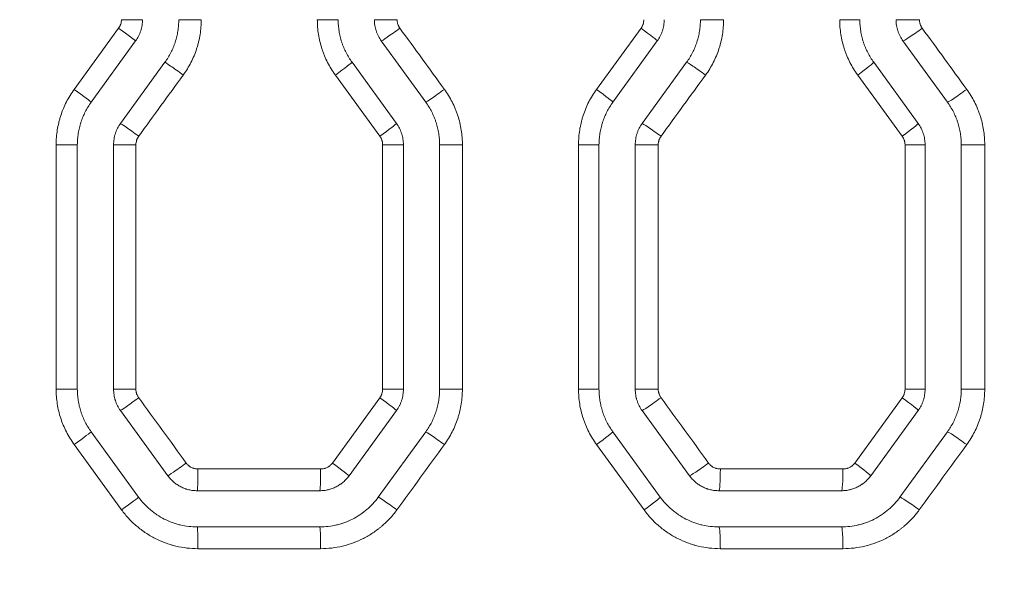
# Model space of a CAD drawing. Header units: millimetres. Extents: x 0 to 594, y 0 to 420.
# Tile 235 of 420: x 239.55 to 246.34, y 330.33 to 334.13. Entities that reach past the tile are written whole.
import ezdxf

# ---------------------------------------------------------------- set-up
doc = ezdxf.new("R2010")
doc.units = ezdxf.units.MM
doc.layers.add('1', color=7, linetype='Continuous', true_color=0xffffff)
doc.styles.add('Arial Unicode MS', font='txt')
doc.dimstyles.get("Standard").update_dxf_attribs({"dimtxt": 0.18, "dimasz": 0.18, "dimexe": 0.18, "dimexo": 0.0625, "dimgap": 0.09, "dimtad": 0, "dimtih": 1, "dimtoh": 1, "dimdec": 4, "dimzin": 0, "dimdsep": 46, "dimtxsty": 'Standard', "dimcen": 0.09, "dimadec": 0, "dimazin": 0, "dimtfac": 1, "dimtdec": 4, "dimtofl": 0, "dimtmove": 0, "dimatfit": 3, "dimfxl": 0, "dimtolj": 1, "dimtzin": 0, "dimarcsym": 0})

# ---------------------------------------------------------------- blocks, each defined once
blk = doc.blocks.new('_U0')
at = {"layer": '1', "color": 18, "lineweight": 13}
for p, q in [((147.6569, 304.1723), (147.6569, 390.192)), ((305.8469, 301.3923), (305.8469, 390.192)), ((147.6569, 388.192), (198.8518, 388.192)), ((305.8469, 388.192), (254.6521, 388.192))]:
    blk.add_line(p, q, dxfattribs=at)
at = {"layer": '1', "color": 18}
for points in [[(147.6569, 388.192), (151.1569, 389.1299), (151.1569, 387.2542)], [(305.8469, 388.192), (302.3469, 387.2542), (302.3469, 389.1299)]]:
    blk.add_solid(points, dxfattribs=at)
at = {"layer": '1', "color": 18, "linetype": 'Continuous', "lineweight": 13, "char_height": 3.5, "attachment_point": 7, "line_spacing_factor": 1.047437, "style": 'Arial Unicode MS'}
for s, insert in [('\\fArial Unicode MS|b0|i0;\\W1.0000;3.16', (200.5373, 385.5562)), ('\\fArial Unicode MS|b0|i0;\\W1.0000;LIFT POINT SPAN', (213.2036, 385.5562))]:
    blk.add_mtext(s, dxfattribs=dict(at, insert=insert))

msp = doc.modelspace()

# ---------------------------------------------------------------- linework, layer by layer
at = {"layer": '1', "color": 155, "linetype": 'Continuous', "lineweight": 13}
for p, q in [((240.2507, 334.1314), (240.3963, 334.1314)), ((240.8013, 334.1314), (240.6463, 334.1314)), ((241.6025, 334.1314), (241.7463, 334.1314)), ((242.1531, 334.1314), (241.9963, 334.1314)), ((244.406, 334.1314), (244.2463, 334.1314)), ((245.2075, 334.1314), (245.3463, 334.1314)), ((245.7577, 334.1314), (245.5963, 334.1314)), ((239.9244, 333.6504), (240.2315, 334.0726)), ((243.5293, 333.6504), (243.8365, 334.0726)), ((240.3486, 333.9844), (240.0418, 333.5622)), ((242.0441, 333.9844), (242.3509, 333.5622)), ((243.9486, 333.9844), (243.6418, 333.5622)), ((245.6441, 333.9844), (245.9509, 333.5622)), ((240.5509, 333.8375), (240.2441, 333.4153)), ((241.8418, 333.8375), (242.1486, 333.4153)), ((244.1509, 333.8375), (243.8441, 333.4153)), ((245.4418, 333.8375), (245.7486, 333.4153)), ((242.034, 333.3271), (241.7268, 333.7493)), ((245.6389, 333.3271), (245.3318, 333.7493)), ((239.8, 333.2683), (239.9463, 333.2683)), ((239.8, 331.5808), (239.8, 333.2683)), ((239.9463, 333.2683), (239.9463, 331.5808)), ((240.1963, 333.2683), (240.1963, 331.5808)), ((240.3507, 333.2683), (240.1963, 333.2683)), ((240.3507, 333.2683), (240.3507, 331.5808)), ((242.0531, 333.2683), (242.1963, 333.2683)), ((242.0531, 331.5808), (242.0531, 333.2683)), ((242.1963, 333.2683), (242.1963, 331.5808)), ((242.4463, 333.2683), (242.4463, 331.5808)), ((242.6037, 333.2683), (242.4463, 333.2683)), ((242.6037, 333.2683), (242.6037, 331.5808)), ((243.405, 333.2683), (243.5463, 333.2683)), ((243.405, 331.5808), (243.405, 333.2683)), ((243.5463, 333.2683), (243.5463, 331.5808)), ((243.7963, 333.2683), (243.7963, 331.5808)), ((243.9554, 333.2683), (243.7963, 333.2683)), ((243.9554, 333.2683), (243.9554, 331.5808)), ((245.6581, 333.2683), (245.7963, 333.2683)), ((245.6581, 331.5808), (245.6581, 333.2683)), ((245.7963, 333.2683), (245.7963, 331.5808)), ((246.2083, 333.2683), (246.0463, 333.2683)), ((246.0463, 333.2683), (246.0463, 331.5808)), ((246.2083, 333.2683), (246.2083, 331.5808)), ((239.8, 331.5808), (239.9463, 331.5808)), ((240.3507, 331.5808), (240.1963, 331.5808)), ((241.7062, 331.0714), (242.034, 331.522)), ((242.0531, 331.5808), (242.1963, 331.5808)), ((242.6037, 331.5808), (242.4463, 331.5808)), ((243.405, 331.5808), (243.5463, 331.5808)), ((243.9554, 331.5808), (243.7963, 331.5808)), ((245.3111, 331.0714), (245.6389, 331.522)), ((245.6581, 331.5808), (245.7963, 331.5808)), ((246.2083, 331.5808), (246.0463, 331.5808)), ((240.2441, 331.4338), (240.5715, 330.9832)), ((242.1486, 331.4338), (241.8212, 330.9832)), ((243.8441, 331.4338), (244.1715, 330.9832)), ((245.7486, 331.4338), (245.4212, 330.9832)), ((240.0418, 331.2869), (240.3692, 330.8363)), ((242.3509, 331.2869), (242.0235, 330.8363)), ((243.6418, 331.2869), (243.9692, 330.8363)), ((245.9509, 331.2869), (245.6235, 330.8363)), ((240.2522, 330.7481), (239.9244, 331.1987)), ((243.8571, 330.7481), (243.5293, 331.1987)), ((240.7788, 331.0302), (241.6252, 331.0302)), ((244.3837, 331.0302), (245.2301, 331.0302)), ((240.7737, 330.8802), (241.619, 330.8802)), ((244.3737, 330.8802), (245.219, 330.8802)), ((241.619, 330.6302), (240.7737, 330.6302)), ((245.219, 330.6302), (244.3737, 330.6302)), ((241.6252, 330.4802), (240.7788, 330.4802)), ((245.2301, 330.4802), (244.3837, 330.4802))]:
    msp.add_line(p, q, dxfattribs=at)
for centre, major_axis, ratio, start_param, end_param in [((240.2272, 334.0726), (-0.1214, 0.0882), 0.01683, 3.141593, 4.689228), ((242.1653, 334.0727), (0.1214, 0.0882), 0.027259, 3.178647, 4.749892), ((243.8272, 334.0726), (-0.1214, 0.0882), 0.036217, 3.141593, 4.662582), ((245.7649, 334.0728), (0.1214, 0.0882), 0.046679, 3.20531, 4.776554), ((240.6721, 333.7493), (0.1214, -0.0882), 0.019223, 1.544344, 3.115589), ((241.7205, 333.7493), (-0.1214, -0.0882), 0.024865, 1.605006, 3.141593), ((244.2719, 333.7492), (0.1214, -0.0882), 0.038614, 1.517695, 3.088939), ((245.3205, 333.7493), (-0.1214, -0.0882), 0.044279, 1.631666, 3.141593), ((239.9205, 333.6504), (-0.1214, 0.0882), 0.01518, 3.141593, 4.691498), ((242.472, 333.6505), (0.1214, 0.0882), 0.028911, 3.180918, 4.752163), ((243.5205, 333.6504), (-0.1214, 0.0882), 0.034563, 3.141593, 4.664853), ((246.0717, 333.6506), (0.1214, 0.0882), 0.048337, 3.207584, 4.778828), ((240.3654, 333.3271), (0.1214, -0.0882), 0.017573, 1.546614, 3.117859), ((242.0272, 333.3271), (-0.1214, -0.0882), 0.026516, 1.607277, 3.141593), ((243.9651, 333.327), (0.1214, -0.0882), 0.036959, 1.519967, 3.091211), ((245.6272, 333.3271), (-0.1214, -0.0882), 0.045937, 1.633939, 3.141593), ((240.3654, 331.522), (0.1214, 0.0882), 0.017573, 3.165327, 4.736572), ((242.0272, 331.522), (-0.1214, 0.0882), 0.026516, 3.141593, 4.675908), ((243.9651, 331.5221), (0.1214, 0.0882), 0.036959, 3.191974, 4.763219), ((245.6272, 331.522), (-0.1214, 0.0882), 0.045937, 3.141593, 4.649246), ((239.9205, 331.1987), (-0.1214, -0.0882), 0.01518, 1.591687, 3.141593), ((242.472, 331.1987), (0.1214, -0.0882), 0.028911, 1.531023, 3.102268), ((243.5205, 331.1987), (-0.1214, -0.0882), 0.034563, 1.618332, 3.141593), ((246.0717, 331.1985), (0.1214, -0.0882), 0.048337, 1.504357, 3.075602), ((240.6927, 331.0714), (0.1214, 0.0882), 0.019334, 3.167749, 4.738994), ((241.6999, 331.0714), (-0.1214, 0.0882), 0.024754, 3.141593, 4.678331), ((244.2925, 331.0715), (0.1214, 0.0882), 0.038725, 3.194399, 4.765643), ((245.2999, 331.0714), (-0.1214, 0.0882), 0.044167, 3.141593, 4.651672), ((240.7737, 331.0302), (0, 0.15), 0.033622, 3.141593, 4.712389), ((241.619, 331.0302), (0, 0.15), 0.04135, 3.141593, 4.712389), ((244.3737, 331.0302), (0, 0.15), 0.066536, 3.141593, 4.712389), ((245.219, 331.0302), (0, 0.15), 0.074264, 3.141593, 4.712389), ((240.2479, 330.7481), (-0.1214, -0.0882), 0.016941, 1.594109, 3.141593), ((242.1447, 330.7481), (0.1214, -0.0882), 0.027148, 1.533446, 3.104691), ((243.8479, 330.7481), (-0.1214, -0.0882), 0.036328, 1.620756, 3.141593), ((245.7443, 330.748), (0.1214, -0.0882), 0.046567, 1.506784, 3.078028), ((240.7737, 330.4802), (0, -0.15), 0.033622, 1.570796, 3.141593), ((241.619, 330.4802), (0, -0.15), 0.04135, 1.570796, 3.141593), ((244.3737, 330.4802), (0, -0.15), 0.066536, 1.570796, 3.141593), ((245.219, 330.4802), (0, -0.15), 0.074264, 1.570796, 3.141593)]:
    msp.add_ellipse(centre, major_axis=major_axis, ratio=ratio, start_param=start_param, end_param=end_param, dxfattribs=at)
for points, knots in [([(240.2315, 334.0726), (240.2346, 334.0769), (240.2374, 334.0814), (240.2409, 334.0883), (240.2426, 334.0919), (240.244, 334.0956), (240.2449, 334.098), (240.2454, 334.0993), (240.2474, 334.1055), (240.2486, 334.1106), (240.2502, 334.1209), (240.2507, 334.1261), (240.2507, 334.1314)], [0, 0, 0, 0, 0.25, 0.25, 0.375, 0.4375, 0.4375, 0.5, 0.5, 0.75, 0.75, 1, 1, 1, 1]), ([(240.3963, 334.1314), (240.3963, 334.1182), (240.3953, 334.1052), (240.3912, 334.0795), (240.3882, 334.0668), (240.3831, 334.0511), (240.3821, 334.048), (240.3798, 334.0418), (240.3786, 334.0388), (240.3748, 334.0297), (240.3721, 334.0238), (240.3632, 334.0063), (240.3564, 333.9951), (240.3486, 333.9844)], [0, 0, 0, 0, 0.25, 0.25, 0.5, 0.5, 0.5625, 0.5625, 0.625, 0.625, 0.75, 0.75, 1, 1, 1, 1]), ([(240.6463, 334.1314), (240.6463, 334.1182), (240.6458, 334.1051), (240.6438, 334.0791), (240.6407, 334.0532), (240.6356, 334.0276), (240.6296, 334.0022), (240.626, 333.9896), (240.6209, 333.9739), (240.6199, 333.9708), (240.6177, 333.9646), (240.6144, 333.9553), (240.6108, 333.9461), (240.6033, 333.928), (240.5923, 333.9042), (240.5796, 333.8814), (240.5659, 333.8591), (240.5586, 333.8482), (240.5509, 333.8375)], [0, 0, 0, 0, 0.125, 0.125, 0.25, 0.375, 0.375, 0.5, 0.5, 0.53125, 0.53125, 0.5625, 0.625, 0.625, 0.75, 0.875, 0.875, 1, 1, 1, 1]), ([(240.8013, 334.1314), (240.8013, 334.1142), (240.8007, 334.0972), (240.798, 334.0632), (240.794, 334.0295), (240.7873, 333.9961), (240.7813, 333.9713), (240.7792, 333.963), (240.7757, 333.9507), (240.7745, 333.9465), (240.772, 333.9383), (240.7707, 333.9342), (240.7641, 333.9139), (240.7582, 333.898), (240.7451, 333.8666), (240.7309, 333.8359), (240.7144, 333.8063), (240.6966, 333.7774), (240.6871, 333.7632), (240.677, 333.7493)], [0, 0, 0, 0, 0.125, 0.125, 0.25, 0.375, 0.375, 0.4375, 0.4375, 0.46875, 0.46875, 0.5, 0.5, 0.625, 0.625, 0.75, 0.875, 0.875, 1, 1, 1, 1]), ([(241.7268, 333.7493), (241.7167, 333.7632), (241.7072, 333.7774), (241.6894, 333.8064), (241.6728, 333.8361), (241.6586, 333.8669), (241.6488, 333.8906), (241.6457, 333.8985), (241.6412, 333.9106), (241.6398, 333.9146), (241.637, 333.9227), (241.6356, 333.9268), (241.629, 333.9471), (241.6244, 333.9635), (241.6165, 333.9964), (241.6099, 334.0297), (241.6059, 334.0633), (241.6032, 334.0972), (241.6025, 334.1142), (241.6025, 334.1314)], [0, 0, 0, 0, 0.125, 0.125, 0.25, 0.375, 0.375, 0.4375, 0.4375, 0.46875, 0.46875, 0.5, 0.5, 0.625, 0.625, 0.75, 0.875, 0.875, 1, 1, 1, 1]), ([(241.7463, 334.1314), (241.7463, 334.1182), (241.7469, 334.1051), (241.7489, 334.079), (241.752, 334.0531), (241.7571, 334.0276), (241.7631, 334.0022), (241.7667, 333.9896), (241.7718, 333.974), (241.7728, 333.9709), (241.775, 333.9646), (241.7761, 333.9615), (241.7795, 333.9523), (241.7819, 333.9461), (241.7894, 333.928), (241.8004, 333.9042), (241.8131, 333.8814), (241.8268, 333.8591), (241.8341, 333.8482), (241.8418, 333.8375)], [0, 0, 0, 0, 0.125, 0.125, 0.25, 0.375, 0.375, 0.5, 0.5, 0.53125, 0.53125, 0.5625, 0.5625, 0.625, 0.625, 0.75, 0.875, 0.875, 1, 1, 1, 1]), ([(241.9963, 334.1314), (241.9963, 334.1182), (241.9974, 334.1052), (242.0015, 334.0795), (242.0045, 334.0668), (242.0096, 334.0511), (242.0106, 334.048), (242.0129, 334.0418), (242.0141, 334.0388), (242.0179, 334.0297), (242.0206, 334.0237), (242.0295, 334.0063), (242.0363, 333.9951), (242.0441, 333.9844)], [0, 0, 0, 0, 0.25, 0.25, 0.5, 0.5, 0.5625, 0.5625, 0.625, 0.625, 0.75, 0.75, 1, 1, 1, 1]), ([(242.1531, 334.1314), (242.1531, 334.1261), (242.1535, 334.1209), (242.1548, 334.1132), (242.1553, 334.1106), (242.1565, 334.1055), (242.1572, 334.103), (242.1597, 334.0955), (242.1617, 334.0907), (242.1652, 334.0837), (242.1671, 334.0803), (242.1692, 334.077), (242.1707, 334.0748), (242.1714, 334.0737), (242.1722, 334.0727)], [0, 0, 0, 0, 0.25, 0.25, 0.375, 0.375, 0.5, 0.5, 0.75, 0.75, 0.875, 0.9375, 0.9375, 1, 1, 1, 1]), ([(243.8365, 334.0726), (243.8396, 334.0769), (243.8423, 334.0813), (243.8459, 334.0883), (243.8475, 334.0919), (243.849, 334.0956), (243.8499, 334.098), (243.8503, 334.0993), (243.8523, 334.1055), (243.8536, 334.1106), (243.8552, 334.1209), (243.8556, 334.1261), (243.8556, 334.1314)], [0, 0, 0, 0, 0.25, 0.25, 0.375, 0.4375, 0.4375, 0.5, 0.5, 0.75, 0.75, 1, 1, 1, 1]), ([(243.9963, 334.1314), (243.9963, 334.1182), (243.9953, 334.1052), (243.9912, 334.0795), (243.9882, 334.0668), (243.9831, 334.0511), (243.9821, 334.048), (243.9798, 334.0418), (243.9786, 334.0388), (243.9748, 334.0297), (243.9721, 334.0238), (243.9632, 334.0063), (243.9564, 333.9951), (243.9486, 333.9844)], [0, 0, 0, 0, 0.25, 0.25, 0.5, 0.5, 0.5625, 0.5625, 0.625, 0.625, 0.75, 0.75, 1, 1, 1, 1]), ([(244.2463, 334.1314), (244.2463, 334.1182), (244.2458, 334.1051), (244.2438, 334.0791), (244.2407, 334.0532), (244.2356, 334.0276), (244.2295, 334.0022), (244.226, 333.9896), (244.2209, 333.9739), (244.2199, 333.9708), (244.2177, 333.9646), (244.2144, 333.9553), (244.2108, 333.9461), (244.2033, 333.9279), (244.1923, 333.9042), (244.1796, 333.8814), (244.1659, 333.8591), (244.1586, 333.8482), (244.1509, 333.8375)], [0, 0, 0, 0, 0.125, 0.125, 0.25, 0.375, 0.375, 0.5, 0.5, 0.53125, 0.53125, 0.5625, 0.625, 0.625, 0.75, 0.875, 0.875, 1, 1, 1, 1]), ([(244.406, 334.1314), (244.406, 334.1142), (244.4053, 334.0972), (244.4027, 334.0632), (244.3987, 334.0295), (244.392, 333.9961), (244.386, 333.9712), (244.3828, 333.9589), (244.3792, 333.9465), (244.3767, 333.9383), (244.3754, 333.9342), (244.3688, 333.9139), (244.3628, 333.8979), (244.3498, 333.8666), (244.3356, 333.8358), (244.319, 333.8062), (244.3013, 333.7773), (244.2918, 333.7631), (244.2817, 333.7492)], [0, 0, 0, 0, 0.125, 0.125, 0.25, 0.375, 0.375, 0.4375, 0.46875, 0.46875, 0.5, 0.5, 0.625, 0.625, 0.75, 0.875, 0.875, 1, 1, 1, 1]), ([(245.3318, 333.7493), (245.3217, 333.7632), (245.3122, 333.7774), (245.2944, 333.8064), (245.2778, 333.836), (245.2635, 333.8669), (245.2537, 333.8905), (245.2506, 333.8985), (245.2462, 333.9105), (245.2447, 333.9146), (245.2419, 333.9227), (245.2405, 333.9267), (245.2339, 333.9471), (245.2293, 333.9634), (245.2214, 333.9964), (245.2148, 334.0296), (245.2108, 334.0633), (245.2081, 334.0972), (245.2075, 334.1142), (245.2075, 334.1314)], [0, 0, 0, 0, 0.125, 0.125, 0.25, 0.375, 0.375, 0.4375, 0.4375, 0.46875, 0.46875, 0.5, 0.5, 0.625, 0.625, 0.75, 0.875, 0.875, 1, 1, 1, 1]), ([(245.3463, 334.1314), (245.3463, 334.1182), (245.3469, 334.1051), (245.3489, 334.079), (245.352, 334.0531), (245.3571, 334.0276), (245.3631, 334.0022), (245.3667, 333.9896), (245.3718, 333.9739), (245.3728, 333.9708), (245.375, 333.9646), (245.3761, 333.9615), (245.3795, 333.9522), (245.3819, 333.9461), (245.3894, 333.9279), (245.4004, 333.9042), (245.4131, 333.8814), (245.4268, 333.8591), (245.4341, 333.8482), (245.4418, 333.8375)], [0, 0, 0, 0, 0.125, 0.125, 0.25, 0.375, 0.375, 0.5, 0.5, 0.53125, 0.53125, 0.5625, 0.5625, 0.625, 0.625, 0.75, 0.875, 0.875, 1, 1, 1, 1]), ([(245.5963, 334.1314), (245.5963, 334.1182), (245.5974, 334.1052), (245.6015, 334.0794), (245.6045, 334.0668), (245.6096, 334.0511), (245.6106, 334.048), (245.6129, 334.0418), (245.6141, 334.0388), (245.6179, 334.0297), (245.6206, 334.0237), (245.6295, 334.0063), (245.6363, 333.9951), (245.6441, 333.9844)], [0, 0, 0, 0, 0.25, 0.25, 0.5, 0.5, 0.5625, 0.5625, 0.625, 0.625, 0.75, 0.75, 1, 1, 1, 1]), ([(245.7577, 334.1314), (245.7577, 334.1261), (245.7582, 334.1209), (245.7594, 334.1132), (245.7599, 334.1106), (245.7608, 334.1068), (245.7612, 334.1055), (245.7619, 334.103), (245.7623, 334.1018), (245.7643, 334.0956), (245.7663, 334.0908), (245.7698, 334.0838), (245.7711, 334.0816), (245.7738, 334.0771), (245.7753, 334.0749), (245.7768, 334.0728)], [0, 0, 0, 0, 0.25, 0.25, 0.375, 0.375, 0.4375, 0.4375, 0.5, 0.5, 0.75, 0.75, 0.875, 0.875, 1, 1, 1, 1]), ([(239.8, 333.2683), (239.8, 333.2855), (239.8007, 333.3026), (239.8034, 333.3365), (239.8074, 333.3702), (239.8141, 333.4036), (239.82, 333.4285), (239.8222, 333.4367), (239.8257, 333.4491), (239.8269, 333.4532), (239.8294, 333.4614), (239.8307, 333.4655), (239.8373, 333.4858), (239.8432, 333.5018), (239.8562, 333.5331), (239.8704, 333.5638), (239.887, 333.5934), (239.9048, 333.6223), (239.9143, 333.6365), (239.9244, 333.6504)], [0, 0, 0, 0, 0.125, 0.125, 0.25, 0.375, 0.375, 0.4375, 0.4375, 0.46875, 0.46875, 0.5, 0.5, 0.625, 0.625, 0.75, 0.875, 0.875, 1, 1, 1, 1]), ([(242.4794, 333.6505), (242.4895, 333.6366), (242.499, 333.6224), (242.5168, 333.5934), (242.5334, 333.5637), (242.5476, 333.5328), (242.5574, 333.5092), (242.5606, 333.5012), (242.565, 333.4892), (242.5665, 333.4851), (242.5693, 333.477), (242.5706, 333.473), (242.5772, 333.4527), (242.5818, 333.4363), (242.5897, 333.4033), (242.5963, 333.3701), (242.6003, 333.3365), (242.6023, 333.311), (242.6031, 333.2983), (242.6035, 333.2855), (242.6037, 333.2769), (242.6037, 333.2726), (242.6037, 333.2683)], [0, 0, 0, 0, 0.125, 0.125, 0.25, 0.375, 0.375, 0.4375, 0.4375, 0.46875, 0.46875, 0.5, 0.5, 0.625, 0.625, 0.75, 0.875, 0.875, 0.9375, 0.96875, 0.96875, 1, 1, 1, 1]), ([(243.405, 333.2683), (243.405, 333.2855), (243.4057, 333.3026), (243.4083, 333.3365), (243.4124, 333.3703), (243.419, 333.4036), (243.425, 333.4285), (243.4272, 333.4367), (243.4306, 333.4491), (243.4319, 333.4532), (243.4344, 333.4614), (243.4356, 333.4655), (243.4423, 333.4858), (243.4482, 333.5018), (243.4612, 333.5331), (243.4754, 333.5638), (243.492, 333.5934), (243.5097, 333.6223), (243.5192, 333.6365), (243.5293, 333.6504)], [0, 0, 0, 0, 0.125, 0.125, 0.25, 0.375, 0.375, 0.4375, 0.4375, 0.46875, 0.46875, 0.5, 0.5, 0.625, 0.625, 0.75, 0.875, 0.875, 1, 1, 1, 1]), ([(246.084, 333.6506), (246.0941, 333.6367), (246.1036, 333.6225), (246.1213, 333.5935), (246.138, 333.5639), (246.1522, 333.533), (246.162, 333.5093), (246.1651, 333.5014), (246.1696, 333.4893), (246.171, 333.4852), (246.1739, 333.4771), (246.1752, 333.4731), (246.1818, 333.4528), (246.1864, 333.4364), (246.1943, 333.4034), (246.2009, 333.3702), (246.2049, 333.3365), (246.207, 333.3111), (246.2077, 333.2983), (246.2081, 333.2855), (246.2083, 333.2769), (246.2083, 333.2726), (246.2083, 333.2683)], [0, 0, 0, 0, 0.125, 0.125, 0.25, 0.375, 0.375, 0.4375, 0.4375, 0.46875, 0.46875, 0.5, 0.5, 0.625, 0.625, 0.75, 0.875, 0.875, 0.9375, 0.96875, 0.96875, 1, 1, 1, 1]), ([(240.0418, 333.5622), (240.0341, 333.5515), (240.0268, 333.5406), (240.0131, 333.5184), (240.0004, 333.4956), (239.9895, 333.472), (239.9795, 333.4479), (239.975, 333.4356), (239.9699, 333.42), (239.9689, 333.4168), (239.967, 333.4105), (239.966, 333.4074), (239.9634, 333.3979), (239.9617, 333.3915), (239.9571, 333.3724), (239.952, 333.3467), (239.9489, 333.3208), (239.9469, 333.2947), (239.9463, 333.2815), (239.9463, 333.2683)], [0, 0, 0, 0, 0.125, 0.125, 0.25, 0.375, 0.375, 0.5, 0.5, 0.53125, 0.53125, 0.5625, 0.5625, 0.625, 0.625, 0.75, 0.875, 0.875, 1, 1, 1, 1]), ([(242.3509, 333.5622), (242.3586, 333.5515), (242.3659, 333.5406), (242.3796, 333.5183), (242.3923, 333.4955), (242.4032, 333.4718), (242.4108, 333.4537), (242.4143, 333.4445), (242.4177, 333.4352), (242.4198, 333.429), (242.4209, 333.4259), (242.426, 333.4102), (242.4295, 333.3976), (242.4356, 333.3722), (242.4407, 333.3466), (242.4438, 333.3207), (242.4458, 333.2946), (242.4463, 333.2815), (242.4463, 333.2683)], [0, 0, 0, 0, 0.125, 0.125, 0.25, 0.375, 0.375, 0.4375, 0.46875, 0.46875, 0.5, 0.5, 0.625, 0.625, 0.75, 0.875, 0.875, 1, 1, 1, 1]), ([(243.6418, 333.5622), (243.6341, 333.5516), (243.6268, 333.5406), (243.6132, 333.5184), (243.6004, 333.4956), (243.5895, 333.472), (243.5795, 333.4479), (243.575, 333.4356), (243.5699, 333.42), (243.5689, 333.4169), (243.567, 333.4106), (243.5661, 333.4074), (243.5634, 333.3979), (243.5617, 333.3915), (243.5571, 333.3724), (243.552, 333.3467), (243.5489, 333.3208), (243.5469, 333.2947), (243.5463, 333.2815), (243.5463, 333.2683)], [0, 0, 0, 0, 0.125, 0.125, 0.25, 0.375, 0.375, 0.5, 0.5, 0.53125, 0.53125, 0.5625, 0.5625, 0.625, 0.625, 0.75, 0.875, 0.875, 1, 1, 1, 1]), ([(245.9509, 333.5622), (245.9586, 333.5516), (245.9659, 333.5406), (245.9795, 333.5183), (245.9923, 333.4956), (246.0032, 333.4719), (246.0108, 333.4537), (246.0143, 333.4446), (246.0177, 333.4353), (246.0198, 333.429), (246.0209, 333.4259), (246.026, 333.4102), (246.0295, 333.3976), (246.0356, 333.3722), (246.0407, 333.3466), (246.0438, 333.3207), (246.0458, 333.2947), (246.0463, 333.2815), (246.0463, 333.2683)], [0, 0, 0, 0, 0.125, 0.125, 0.25, 0.375, 0.375, 0.4375, 0.46875, 0.46875, 0.5, 0.5, 0.625, 0.625, 0.75, 0.875, 0.875, 1, 1, 1, 1]), ([(240.2441, 333.4153), (240.2364, 333.4047), (240.2296, 333.3935), (240.2207, 333.3761), (240.2179, 333.3702), (240.2142, 333.3611), (240.213, 333.358), (240.2107, 333.3518), (240.2096, 333.3487), (240.2045, 333.3331), (240.2015, 333.3203), (240.1974, 333.2946), (240.1963, 333.2816), (240.1963, 333.2683)], [0, 0, 0, 0, 0.25, 0.25, 0.375, 0.375, 0.4375, 0.4375, 0.5, 0.5, 0.75, 0.75, 1, 1, 1, 1]), ([(242.1486, 333.4153), (242.1564, 333.4046), (242.1632, 333.3935), (242.175, 333.3703), (242.18, 333.3582), (242.1851, 333.3426), (242.186, 333.3394), (242.1878, 333.3331), (242.1887, 333.3299), (242.191, 333.3203), (242.1922, 333.3139), (242.1953, 333.2946), (242.1963, 333.2815), (242.1963, 333.2683)], [0, 0, 0, 0, 0.25, 0.25, 0.5, 0.5, 0.5625, 0.5625, 0.625, 0.625, 0.75, 0.75, 1, 1, 1, 1]), ([(243.8441, 333.4153), (243.8364, 333.4047), (243.8296, 333.3935), (243.8207, 333.3761), (243.8179, 333.3702), (243.8142, 333.3611), (243.813, 333.358), (243.8107, 333.3519), (243.8096, 333.3487), (243.8045, 333.3331), (243.8015, 333.3204), (243.7974, 333.2946), (243.7963, 333.2816), (243.7963, 333.2683)], [0, 0, 0, 0, 0.25, 0.25, 0.375, 0.375, 0.4375, 0.4375, 0.5, 0.5, 0.75, 0.75, 1, 1, 1, 1]), ([(245.7486, 333.4153), (245.7564, 333.4046), (245.7632, 333.3935), (245.775, 333.3703), (245.78, 333.3582), (245.7851, 333.3426), (245.786, 333.3394), (245.7878, 333.3331), (245.7887, 333.3299), (245.791, 333.3203), (245.7922, 333.3139), (245.7953, 333.2946), (245.7963, 333.2815), (245.7963, 333.2683)], [0, 0, 0, 0, 0.25, 0.25, 0.5, 0.5, 0.5625, 0.5625, 0.625, 0.625, 0.75, 0.75, 1, 1, 1, 1]), ([(240.3699, 333.3271), (240.3667, 333.3228), (240.364, 333.3184), (240.3605, 333.3114), (240.3588, 333.3078), (240.3574, 333.3042), (240.3565, 333.3017), (240.356, 333.3005), (240.354, 333.2942), (240.3516, 333.284), (240.3507, 333.2736), (240.3507, 333.2683)], [0, 0, 0, 0, 0.25, 0.25, 0.375, 0.4375, 0.4375, 0.5, 0.5, 0.75, 1, 1, 1, 1]), ([(242.0531, 333.2683), (242.0531, 333.2736), (242.0527, 333.2788), (242.0515, 333.2866), (242.0507, 333.2904), (242.0497, 333.2942), (242.049, 333.2968), (242.0486, 333.298), (242.0466, 333.3043), (242.0446, 333.3091), (242.0398, 333.3184), (242.0371, 333.3228), (242.034, 333.3271)], [0, 0, 0, 0, 0.25, 0.25, 0.375, 0.4375, 0.4375, 0.5, 0.5, 0.75, 0.75, 1, 1, 1, 1]), ([(243.9745, 333.327), (243.9714, 333.3227), (243.966, 333.3138), (243.962, 333.3042), (243.9599, 333.2979), (243.9596, 333.2967), (243.9588, 333.2942), (243.9585, 333.2929), (243.9576, 333.2891), (243.9571, 333.2865), (243.9559, 333.2788), (243.9554, 333.2736), (243.9554, 333.2683)], [0, 0, 0, 0, 0.25, 0.5, 0.5, 0.5625, 0.5625, 0.625, 0.625, 0.75, 0.75, 1, 1, 1, 1]), ([(245.6581, 333.2683), (245.6581, 333.2736), (245.6577, 333.2788), (245.6564, 333.2866), (245.6557, 333.2904), (245.6547, 333.2942), (245.6539, 333.2968), (245.6536, 333.298), (245.6515, 333.3043), (245.6475, 333.3139), (245.642, 333.3228), (245.6389, 333.3271)], [0, 0, 0, 0, 0.25, 0.25, 0.375, 0.4375, 0.4375, 0.5, 0.5, 0.75, 1, 1, 1, 1]), ([(239.9244, 331.1987), (239.9143, 331.2126), (239.9048, 331.2268), (239.887, 331.2558), (239.8704, 331.2855), (239.8561, 331.3163), (239.8463, 331.34), (239.8432, 331.3479), (239.8387, 331.36), (239.8373, 331.364), (239.8345, 331.3721), (239.8331, 331.3762), (239.8265, 331.3965), (239.8219, 331.4129), (239.814, 331.4459), (239.8074, 331.4791), (239.8034, 331.5127), (239.8007, 331.5466), (239.8, 331.5636), (239.8, 331.5808)], [0, 0, 0, 0, 0.125, 0.125, 0.25, 0.375, 0.375, 0.4375, 0.4375, 0.46875, 0.46875, 0.5, 0.5, 0.625, 0.625, 0.75, 0.875, 0.875, 1, 1, 1, 1]), ([(239.9463, 331.5808), (239.9463, 331.5676), (239.9469, 331.5545), (239.9489, 331.5284), (239.952, 331.5025), (239.9571, 331.477), (239.9631, 331.4516), (239.9667, 331.439), (239.9717, 331.4234), (239.9728, 331.4203), (239.975, 331.414), (239.9761, 331.4109), (239.9795, 331.4017), (239.9819, 331.3956), (239.9894, 331.3774), (240.0004, 331.3536), (240.0131, 331.3308), (240.0268, 331.3085), (240.0341, 331.2976), (240.0418, 331.2869)], [0, 0, 0, 0, 0.125, 0.125, 0.25, 0.375, 0.375, 0.5, 0.5, 0.53125, 0.53125, 0.5625, 0.5625, 0.625, 0.625, 0.75, 0.875, 0.875, 1, 1, 1, 1]), ([(240.1963, 331.5808), (240.1963, 331.5677), (240.1974, 331.5547), (240.2004, 331.5353), (240.2017, 331.5289), (240.204, 331.5193), (240.2048, 331.5161), (240.2062, 331.5114), (240.2066, 331.5098), (240.2076, 331.5066), (240.2081, 331.5051), (240.2127, 331.491), (240.2177, 331.4789), (240.2295, 331.4557), (240.2363, 331.4445), (240.2441, 331.4338)], [0, 0, 0, 0, 0.25, 0.25, 0.375, 0.375, 0.4375, 0.4375, 0.46875, 0.46875, 0.5, 0.5, 0.75, 0.75, 1, 1, 1, 1]), ([(240.3507, 331.5808), (240.3507, 331.5755), (240.3512, 331.5703), (240.3524, 331.5626), (240.3531, 331.5587), (240.3541, 331.5549), (240.3549, 331.5524), (240.3552, 331.5511), (240.3573, 331.5449), (240.3593, 331.54), (240.3628, 331.5331), (240.3647, 331.5297), (240.3669, 331.5264), (240.3683, 331.5242), (240.3691, 331.5231), (240.3699, 331.522)], [0, 0, 0, 0, 0.25, 0.25, 0.375, 0.4375, 0.4375, 0.5, 0.5, 0.75, 0.75, 0.875, 0.9375, 0.9375, 1, 1, 1, 1]), ([(242.034, 331.522), (242.0371, 331.5263), (242.0398, 331.5307), (242.0434, 331.5377), (242.0451, 331.5413), (242.0465, 331.545), (242.0474, 331.5474), (242.0478, 331.5487), (242.0499, 331.5549), (242.0511, 331.56), (242.0527, 331.5703), (242.0531, 331.5755), (242.0531, 331.5808)], [0, 0, 0, 0, 0.25, 0.25, 0.375, 0.4375, 0.4375, 0.5, 0.5, 0.75, 0.75, 1, 1, 1, 1]), ([(242.1963, 331.5808), (242.1963, 331.5676), (242.1953, 331.5546), (242.1912, 331.5289), (242.1882, 331.5162), (242.1831, 331.5005), (242.1821, 331.4974), (242.1798, 331.4912), (242.1786, 331.4882), (242.1748, 331.4791), (242.1721, 331.4732), (242.1632, 331.4557), (242.1564, 331.4445), (242.1486, 331.4338)], [0, 0, 0, 0, 0.25, 0.25, 0.5, 0.5, 0.5625, 0.5625, 0.625, 0.625, 0.75, 0.75, 1, 1, 1, 1]), ([(242.4463, 331.5808), (242.4463, 331.5676), (242.4458, 331.5545), (242.4438, 331.5284), (242.4407, 331.5025), (242.4356, 331.4768), (242.431, 331.4577), (242.4285, 331.4482), (242.4258, 331.4387), (242.4238, 331.4324), (242.4228, 331.4293), (242.4178, 331.4136), (242.4132, 331.4013), (242.4032, 331.3772), (242.3923, 331.3535), (242.3795, 331.3308), (242.3659, 331.3085), (242.3586, 331.2976), (242.3509, 331.2869)], [0, 0, 0, 0, 0.125, 0.125, 0.25, 0.375, 0.375, 0.4375, 0.46875, 0.46875, 0.5, 0.5, 0.625, 0.625, 0.75, 0.875, 0.875, 1, 1, 1, 1]), ([(242.6037, 331.5808), (242.6037, 331.5636), (242.603, 331.5466), (242.6003, 331.5126), (242.5963, 331.4789), (242.5897, 331.4455), (242.5837, 331.4207), (242.5815, 331.4124), (242.5781, 331.4), (242.5768, 331.3959), (242.5743, 331.3877), (242.5731, 331.3836), (242.5664, 331.3633), (242.5605, 331.3473), (242.5475, 331.316), (242.5333, 331.2853), (242.5167, 331.2557), (242.499, 331.2267), (242.4895, 331.2125), (242.4794, 331.1987)], [0, 0, 0, 0, 0.125, 0.125, 0.25, 0.375, 0.375, 0.4375, 0.4375, 0.46875, 0.46875, 0.5, 0.5, 0.625, 0.625, 0.75, 0.875, 0.875, 1, 1, 1, 1]), ([(243.5293, 331.1987), (243.5192, 331.2126), (243.5097, 331.2268), (243.4919, 331.2558), (243.4753, 331.2854), (243.4611, 331.3163), (243.4513, 331.3399), (243.4481, 331.3479), (243.4437, 331.3599), (243.4422, 331.364), (243.4394, 331.3721), (243.4381, 331.3761), (243.4315, 331.3965), (243.4269, 331.4129), (243.4189, 331.4458), (243.4123, 331.479), (243.4083, 331.5127), (243.4057, 331.5466), (243.405, 331.5636), (243.405, 331.5808)], [0, 0, 0, 0, 0.125, 0.125, 0.25, 0.375, 0.375, 0.4375, 0.4375, 0.46875, 0.46875, 0.5, 0.5, 0.625, 0.625, 0.75, 0.875, 0.875, 1, 1, 1, 1]), ([(243.5463, 331.5808), (243.5463, 331.5676), (243.5469, 331.5545), (243.5489, 331.5284), (243.552, 331.5025), (243.5571, 331.477), (243.5631, 331.4516), (243.5667, 331.439), (243.5718, 331.4234), (243.5728, 331.4202), (243.575, 331.414), (243.5761, 331.4109), (243.5795, 331.4016), (243.5819, 331.3955), (243.5894, 331.3773), (243.6004, 331.3536), (243.6131, 331.3308), (243.6268, 331.3085), (243.6341, 331.2976), (243.6418, 331.2869)], [0, 0, 0, 0, 0.125, 0.125, 0.25, 0.375, 0.375, 0.5, 0.5, 0.53125, 0.53125, 0.5625, 0.5625, 0.625, 0.625, 0.75, 0.875, 0.875, 1, 1, 1, 1]), ([(243.7963, 331.5808), (243.7963, 331.5677), (243.7974, 331.5547), (243.8004, 331.5353), (243.8017, 331.5289), (243.8036, 331.5209), (243.804, 331.5193), (243.8049, 331.5161), (243.8053, 331.5145), (243.8066, 331.5097), (243.8076, 331.5066), (243.8127, 331.4909), (243.8177, 331.4789), (243.8295, 331.4557), (243.8363, 331.4445), (243.8441, 331.4338)], [0, 0, 0, 0, 0.25, 0.25, 0.375, 0.375, 0.40625, 0.40625, 0.4375, 0.4375, 0.5, 0.5, 0.75, 0.75, 1, 1, 1, 1]), ([(243.9554, 331.5808), (243.9554, 331.5755), (243.9559, 331.5703), (243.9571, 331.5626), (243.9576, 331.56), (243.9585, 331.5562), (243.9589, 331.5549), (243.9596, 331.5524), (243.96, 331.5511), (243.962, 331.5449), (243.964, 331.5401), (243.9675, 331.5332), (243.9694, 331.5298), (243.9716, 331.5265), (243.973, 331.5243), (243.9738, 331.5232), (243.9745, 331.5221)], [0, 0, 0, 0, 0.25, 0.25, 0.375, 0.375, 0.4375, 0.4375, 0.5, 0.5, 0.75, 0.75, 0.875, 0.9375, 0.9375, 1, 1, 1, 1]), ([(245.6389, 331.522), (245.642, 331.5263), (245.6448, 331.5307), (245.6483, 331.5377), (245.65, 331.5413), (245.6514, 331.545), (245.6523, 331.5474), (245.6528, 331.5487), (245.6548, 331.5549), (245.656, 331.56), (245.6577, 331.5703), (245.6581, 331.5755), (245.6581, 331.5808)], [0, 0, 0, 0, 0.25, 0.25, 0.375, 0.4375, 0.4375, 0.5, 0.5, 0.75, 0.75, 1, 1, 1, 1]), ([(245.7963, 331.5808), (245.7963, 331.5676), (245.7953, 331.5546), (245.7912, 331.5289), (245.7882, 331.5162), (245.7831, 331.5005), (245.782, 331.4974), (245.7798, 331.4912), (245.7786, 331.4882), (245.7748, 331.4791), (245.7721, 331.4731), (245.7632, 331.4557), (245.7564, 331.4445), (245.7486, 331.4338)], [0, 0, 0, 0, 0.25, 0.25, 0.5, 0.5, 0.5625, 0.5625, 0.625, 0.625, 0.75, 0.75, 1, 1, 1, 1]), ([(246.0463, 331.5808), (246.0463, 331.5676), (246.0458, 331.5545), (246.0438, 331.5284), (246.0407, 331.5024), (246.0356, 331.4768), (246.031, 331.4577), (246.0285, 331.4482), (246.0257, 331.4387), (246.0238, 331.4324), (246.0228, 331.4293), (246.0177, 331.4136), (246.0132, 331.4013), (246.0032, 331.3772), (245.9923, 331.3535), (245.9795, 331.3308), (245.9659, 331.3085), (245.9586, 331.2976), (245.9509, 331.2869)], [0, 0, 0, 0, 0.125, 0.125, 0.25, 0.375, 0.375, 0.4375, 0.46875, 0.46875, 0.5, 0.5, 0.625, 0.625, 0.75, 0.875, 0.875, 1, 1, 1, 1]), ([(246.2083, 331.5808), (246.2083, 331.5636), (246.2076, 331.5465), (246.2049, 331.5126), (246.2009, 331.4788), (246.1943, 331.4455), (246.1883, 331.4206), (246.1851, 331.4082), (246.1815, 331.3959), (246.179, 331.3877), (246.1777, 331.3836), (246.171, 331.3632), (246.1651, 331.3472), (246.1521, 331.3159), (246.1379, 331.2851), (246.1213, 331.2556), (246.1035, 331.2266), (246.0941, 331.2124), (246.084, 331.1985)], [0, 0, 0, 0, 0.125, 0.125, 0.25, 0.375, 0.375, 0.4375, 0.46875, 0.46875, 0.5, 0.5, 0.625, 0.625, 0.75, 0.875, 0.875, 1, 1, 1, 1]), ([(240.6977, 331.0714), (240.7, 331.0682), (240.705, 331.0621), (240.7107, 331.0567), (240.7152, 331.0528), (240.7168, 331.0516), (240.7199, 331.0492), (240.7215, 331.0481), (240.7264, 331.0448), (240.7332, 331.0409), (240.7404, 331.0377), (240.745, 331.036), (240.746, 331.0357), (240.7479, 331.0351), (240.7507, 331.0342), (240.7535, 331.0334), (240.7592, 331.032), (240.7631, 331.0313), (240.7709, 331.0304), (240.7748, 331.0302), (240.7788, 331.0302)], [0, 0, 0, 0, 0.125, 0.25, 0.25, 0.3125, 0.3125, 0.375, 0.375, 0.5, 0.625, 0.625, 0.65625, 0.65625, 0.6875, 0.75, 0.75, 0.875, 0.875, 1, 1, 1, 1]), ([(241.6252, 331.0302), (241.6291, 331.0302), (241.637, 331.0307), (241.6447, 331.032), (241.6505, 331.0334), (241.6524, 331.0339), (241.6562, 331.0351), (241.6581, 331.0357), (241.6636, 331.0378), (241.6707, 331.0409), (241.6775, 331.0449), (241.6816, 331.0476), (241.6824, 331.0482), (241.6841, 331.0493), (241.6864, 331.0511), (241.6887, 331.0529), (241.6932, 331.0567), (241.696, 331.0594), (241.7013, 331.0652), (241.7038, 331.0682), (241.7062, 331.0714)], [0, 0, 0, 0, 0.125, 0.25, 0.25, 0.3125, 0.3125, 0.375, 0.375, 0.5, 0.625, 0.625, 0.65625, 0.65625, 0.6875, 0.75, 0.75, 0.875, 0.875, 1, 1, 1, 1]), ([(244.3023, 331.0715), (244.3047, 331.0683), (244.3097, 331.0622), (244.3154, 331.0567), (244.32, 331.0529), (244.3215, 331.0516), (244.3247, 331.0492), (244.3263, 331.0481), (244.3312, 331.0448), (244.338, 331.0409), (244.3452, 331.0377), (244.3499, 331.036), (244.3508, 331.0357), (244.3527, 331.0351), (244.3555, 331.0342), (244.3584, 331.0334), (244.3641, 331.032), (244.368, 331.0313), (244.3758, 331.0304), (244.3797, 331.0302), (244.3837, 331.0302)], [0, 0, 0, 0, 0.125, 0.25, 0.25, 0.3125, 0.3125, 0.375, 0.375, 0.5, 0.625, 0.625, 0.65625, 0.65625, 0.6875, 0.75, 0.75, 0.875, 0.875, 1, 1, 1, 1]), ([(245.2301, 331.0302), (245.2341, 331.0302), (245.2419, 331.0307), (245.2497, 331.032), (245.2554, 331.0334), (245.2573, 331.0339), (245.2611, 331.0351), (245.263, 331.0357), (245.2685, 331.0377), (245.2757, 331.0409), (245.2824, 331.0448), (245.2865, 331.0476), (245.2874, 331.0481), (245.289, 331.0493), (245.2914, 331.051), (245.2937, 331.0529), (245.2981, 331.0567), (245.301, 331.0594), (245.3063, 331.0652), (245.3088, 331.0682), (245.3111, 331.0714)], [0, 0, 0, 0, 0.125, 0.25, 0.25, 0.3125, 0.3125, 0.375, 0.375, 0.5, 0.625, 0.625, 0.65625, 0.65625, 0.6875, 0.75, 0.75, 0.875, 0.875, 1, 1, 1, 1]), ([(240.5715, 330.9832), (240.5773, 330.9753), (240.5897, 330.9601), (240.6038, 330.9466), (240.615, 330.937), (240.6188, 330.9339), (240.6247, 330.9294), (240.6267, 330.928), (240.6308, 330.9251), (240.6328, 330.9237), (240.643, 330.9169), (240.6599, 330.907), (240.6778, 330.8991), (240.6893, 330.8948), (240.6917, 330.894), (240.6963, 330.8925), (240.6987, 330.8917), (240.7058, 330.8895), (240.7106, 330.8883), (240.7249, 330.8848), (240.7345, 330.8831), (240.754, 330.8808), (240.7638, 330.8802), (240.7737, 330.8802)], [0, 0, 0, 0, 0.125, 0.25, 0.25, 0.3125, 0.3125, 0.34375, 0.34375, 0.375, 0.375, 0.5, 0.625, 0.625, 0.65625, 0.65625, 0.6875, 0.6875, 0.75, 0.75, 0.875, 0.875, 1, 1, 1, 1]), ([(241.8212, 330.9832), (241.8154, 330.9752), (241.8092, 330.9676), (241.7959, 330.9533), (241.7889, 330.9465), (241.7777, 330.937), (241.772, 330.9324), (241.766, 330.928), (241.762, 330.9251), (241.76, 330.9237), (241.7497, 330.9169), (241.7412, 330.9119), (241.7238, 330.903), (241.7149, 330.8991), (241.7011, 330.894), (241.6965, 330.8925), (241.6894, 330.8903), (241.687, 330.8896), (241.6822, 330.8883), (241.6798, 330.8877), (241.6678, 330.8848), (241.6582, 330.8831), (241.6387, 330.8808), (241.6289, 330.8802), (241.619, 330.8802)], [0, 0, 0, 0, 0.125, 0.125, 0.25, 0.25, 0.3125, 0.34375, 0.34375, 0.375, 0.375, 0.5, 0.5, 0.625, 0.625, 0.6875, 0.6875, 0.71875, 0.71875, 0.75, 0.75, 0.875, 0.875, 1, 1, 1, 1]), ([(244.1715, 330.9832), (244.1773, 330.9753), (244.1897, 330.9601), (244.2038, 330.9466), (244.215, 330.937), (244.2188, 330.9339), (244.2248, 330.9294), (244.2268, 330.9279), (244.2308, 330.9251), (244.2328, 330.9237), (244.243, 330.9168), (244.2599, 330.907), (244.2778, 330.8991), (244.2894, 330.8948), (244.2917, 330.894), (244.2964, 330.8924), (244.2987, 330.8917), (244.3058, 330.8895), (244.3106, 330.8882), (244.3249, 330.8848), (244.3346, 330.8831), (244.354, 330.8808), (244.3638, 330.8802), (244.3737, 330.8802)], [0, 0, 0, 0, 0.125, 0.25, 0.25, 0.3125, 0.3125, 0.34375, 0.34375, 0.375, 0.375, 0.5, 0.625, 0.625, 0.65625, 0.65625, 0.6875, 0.6875, 0.75, 0.75, 0.875, 0.875, 1, 1, 1, 1]), ([(245.4212, 330.9832), (245.4154, 330.9752), (245.4092, 330.9676), (245.3959, 330.9533), (245.3888, 330.9465), (245.3777, 330.937), (245.372, 330.9324), (245.366, 330.928), (245.362, 330.9251), (245.3599, 330.9237), (245.3497, 330.9169), (245.3412, 330.9119), (245.3238, 330.903), (245.3149, 330.8991), (245.3011, 330.894), (245.2964, 330.8925), (245.2894, 330.8903), (245.287, 330.8896), (245.2822, 330.8883), (245.2798, 330.8877), (245.2678, 330.8848), (245.2582, 330.8831), (245.2387, 330.8808), (245.2289, 330.8802), (245.219, 330.8802)], [0, 0, 0, 0, 0.125, 0.125, 0.25, 0.25, 0.3125, 0.34375, 0.34375, 0.375, 0.375, 0.5, 0.5, 0.625, 0.625, 0.6875, 0.6875, 0.71875, 0.71875, 0.75, 0.75, 0.875, 0.875, 1, 1, 1, 1]), ([(240.3692, 330.8363), (240.3809, 330.8203), (240.3933, 330.8051), (240.4199, 330.7764), (240.434, 330.7628), (240.4563, 330.7438), (240.4677, 330.7345), (240.4796, 330.7258), (240.4877, 330.7201), (240.4918, 330.7172), (240.5123, 330.7035), (240.5292, 330.6936), (240.564, 330.6759), (240.5819, 330.668), (240.6095, 330.6578), (240.6188, 330.6547), (240.6329, 330.6504), (240.6377, 330.649), (240.6472, 330.6464), (240.652, 330.6452), (240.676, 330.6394), (240.6953, 330.636), (240.7343, 330.6314), (240.7539, 330.6302), (240.7737, 330.6302)], [0, 0, 0, 0, 0.125, 0.125, 0.25, 0.25, 0.3125, 0.34375, 0.34375, 0.375, 0.375, 0.5, 0.5, 0.625, 0.625, 0.6875, 0.6875, 0.71875, 0.71875, 0.75, 0.75, 0.875, 0.875, 1, 1, 1, 1]), ([(242.0235, 330.8363), (242.0118, 330.8203), (241.9993, 330.8051), (241.9727, 330.7763), (241.9586, 330.7628), (241.9362, 330.7436), (241.9286, 330.7374), (241.9187, 330.73), (241.9167, 330.7285), (241.9127, 330.7256), (241.9067, 330.7212), (241.9006, 330.7171), (241.8802, 330.7034), (241.8464, 330.6837), (241.8106, 330.668), (241.7876, 330.6595), (241.7806, 330.657), (241.7736, 330.6547), (241.7689, 330.6532), (241.7665, 330.6525), (241.7547, 330.6489), (241.7452, 330.6463), (241.7165, 330.6394), (241.6973, 330.636), (241.6584, 330.6314), (241.6388, 330.6302), (241.619, 330.6302)], [0, 0, 0, 0, 0.125, 0.125, 0.25, 0.25, 0.3125, 0.3125, 0.328125, 0.328125, 0.34375, 0.375, 0.375, 0.5, 0.625, 0.625, 0.65625, 0.671875, 0.671875, 0.6875, 0.6875, 0.75, 0.75, 0.875, 0.875, 1, 1, 1, 1]), ([(243.9692, 330.8363), (243.9809, 330.8203), (243.9934, 330.8051), (244.0199, 330.7763), (244.034, 330.7628), (244.0563, 330.7437), (244.0678, 330.7345), (244.0797, 330.7257), (244.0878, 330.72), (244.0919, 330.7172), (244.1124, 330.7035), (244.1293, 330.6936), (244.1641, 330.6758), (244.182, 330.668), (244.2096, 330.6578), (244.2189, 330.6547), (244.233, 330.6504), (244.2378, 330.649), (244.2473, 330.6464), (244.2521, 330.6452), (244.2761, 330.6394), (244.2954, 330.636), (244.3343, 330.6314), (244.3539, 330.6302), (244.3737, 330.6302)], [0, 0, 0, 0, 0.125, 0.125, 0.25, 0.25, 0.3125, 0.34375, 0.34375, 0.375, 0.375, 0.5, 0.5, 0.625, 0.625, 0.6875, 0.6875, 0.71875, 0.71875, 0.75, 0.75, 0.875, 0.875, 1, 1, 1, 1]), ([(245.6235, 330.8363), (245.6118, 330.8203), (245.5993, 330.8051), (245.5727, 330.7763), (245.5586, 330.7627), (245.5362, 330.7436), (245.5285, 330.7374), (245.5186, 330.7299), (245.5167, 330.7285), (245.5127, 330.7255), (245.5067, 330.7212), (245.5006, 330.717), (245.4801, 330.7034), (245.4464, 330.6836), (245.4106, 330.6679), (245.3875, 330.6594), (245.3806, 330.657), (245.3735, 330.6547), (245.3688, 330.6532), (245.3665, 330.6524), (245.3546, 330.6489), (245.3451, 330.6463), (245.3165, 330.6394), (245.2972, 330.636), (245.2584, 330.6314), (245.2387, 330.6302), (245.219, 330.6302)], [0, 0, 0, 0, 0.125, 0.125, 0.25, 0.25, 0.3125, 0.3125, 0.328125, 0.328125, 0.34375, 0.375, 0.375, 0.5, 0.625, 0.625, 0.65625, 0.671875, 0.671875, 0.6875, 0.6875, 0.75, 0.75, 0.875, 0.875, 1, 1, 1, 1]), ([(240.7788, 330.4802), (240.753, 330.4802), (240.7274, 330.4817), (240.6767, 330.4877), (240.6516, 330.4922), (240.6204, 330.4997), (240.6141, 330.5013), (240.6048, 330.5038), (240.6017, 330.5047), (240.5955, 330.5065), (240.5924, 330.5074), (240.5771, 330.512), (240.565, 330.5161), (240.5291, 330.5294), (240.5058, 330.5395), (240.4605, 330.5626), (240.4385, 330.5755), (240.4144, 330.5915), (240.4118, 330.5933), (240.4065, 330.597), (240.4038, 330.5988), (240.396, 330.6044), (240.3908, 330.6082), (240.3755, 330.6198), (240.3655, 330.6278), (240.3365, 330.6526), (240.3182, 330.6702), (240.2836, 330.7076), (240.2673, 330.7273), (240.2522, 330.7481)], [0, 0, 0, 0, 0.125, 0.125, 0.25, 0.25, 0.28125, 0.28125, 0.296875, 0.296875, 0.3125, 0.3125, 0.375, 0.375, 0.5, 0.5, 0.625, 0.625, 0.640625, 0.640625, 0.65625, 0.65625, 0.6875, 0.6875, 0.75, 0.75, 0.875, 0.875, 1, 1, 1, 1]), ([(242.1516, 330.7481), (242.1364, 330.7272), (242.1201, 330.7075), (242.0854, 330.67), (242.067, 330.6523), (242.0426, 330.6315), (242.0376, 330.6274), (242.0276, 330.6193), (242.0225, 330.6154), (242.0071, 330.6038), (241.9967, 330.5964), (241.9649, 330.5752), (241.9429, 330.5624), (241.8976, 330.5394), (241.8743, 330.5291), (241.8441, 330.5181), (241.838, 330.5159), (241.8258, 330.5118), (241.8197, 330.5099), (241.8014, 330.5043), (241.7891, 330.501), (241.7519, 330.4921), (241.7269, 330.4877), (241.6764, 330.4817), (241.6509, 330.4802), (241.6252, 330.4802)], [0, 0, 0, 0, 0.125, 0.125, 0.25, 0.25, 0.28125, 0.28125, 0.3125, 0.3125, 0.375, 0.375, 0.5, 0.5, 0.625, 0.625, 0.65625, 0.65625, 0.6875, 0.6875, 0.75, 0.75, 0.875, 0.875, 1, 1, 1, 1]), ([(244.3837, 330.4802), (244.358, 330.4802), (244.3324, 330.4817), (244.2817, 330.4877), (244.2565, 330.4922), (244.2254, 330.4997), (244.2191, 330.5013), (244.2098, 330.5038), (244.2067, 330.5047), (244.2005, 330.5065), (244.1975, 330.5074), (244.1821, 330.512), (244.17, 330.5161), (244.1341, 330.5293), (244.1109, 330.5395), (244.0655, 330.5626), (244.0435, 330.5754), (244.0195, 330.5915), (244.0168, 330.5933), (244.0115, 330.597), (244.0088, 330.5988), (244.001, 330.6044), (243.9958, 330.6082), (243.9805, 330.6198), (243.9705, 330.6278), (243.9415, 330.6526), (243.9231, 330.6702), (243.8886, 330.7075), (243.8723, 330.7273), (243.8571, 330.7481)], [0, 0, 0, 0, 0.125, 0.125, 0.25, 0.25, 0.28125, 0.28125, 0.296875, 0.296875, 0.3125, 0.3125, 0.375, 0.375, 0.5, 0.5, 0.625, 0.625, 0.640625, 0.640625, 0.65625, 0.65625, 0.6875, 0.6875, 0.75, 0.75, 0.875, 0.875, 1, 1, 1, 1]), ([(245.7562, 330.748), (245.741, 330.7271), (245.7247, 330.7073), (245.69, 330.6699), (245.6716, 330.6522), (245.6472, 330.6313), (245.6422, 330.6273), (245.6322, 330.6192), (245.6271, 330.6153), (245.6117, 330.6037), (245.6013, 330.5963), (245.5695, 330.5751), (245.5476, 330.5623), (245.5023, 330.5393), (245.479, 330.5291), (245.4488, 330.518), (245.4428, 330.5159), (245.4306, 330.5118), (245.4245, 330.5099), (245.4061, 330.5043), (245.3938, 330.501), (245.3567, 330.4921), (245.3318, 330.4877), (245.2813, 330.4817), (245.2558, 330.4802), (245.2301, 330.4802)], [0, 0, 0, 0, 0.125, 0.125, 0.25, 0.25, 0.28125, 0.28125, 0.3125, 0.3125, 0.375, 0.375, 0.5, 0.5, 0.625, 0.625, 0.65625, 0.65625, 0.6875, 0.6875, 0.75, 0.75, 0.875, 0.875, 1, 1, 1, 1])]:
    msp.add_open_spline(points, degree=3, knots=knots, dxfattribs=at)
for points in [[(242.1722, 334.0727), (242.2746, 333.9319), (242.377, 333.7912), (242.4794, 333.6505)], [(245.7768, 334.0728), (245.8792, 333.9321), (245.9816, 333.7913), (246.084, 333.6506)], [(240.677, 333.7493), (240.5746, 333.6086), (240.4722, 333.4678), (240.3699, 333.3271)], [(244.2817, 333.7492), (244.1793, 333.6085), (244.0769, 333.4677), (243.9745, 333.327)], [(240.3699, 331.522), (240.4791, 331.3718), (240.5884, 331.2216), (240.6977, 331.0714)], [(243.9745, 331.5221), (244.0838, 331.3719), (244.1931, 331.2217), (244.3023, 331.0715)], [(242.4794, 331.1987), (242.3701, 331.0485), (242.2608, 330.8983), (242.1516, 330.7481)], [(246.084, 331.1985), (245.9747, 331.0484), (245.8654, 330.8982), (245.7562, 330.748)]]:
    msp.add_open_spline(points, degree=3, dxfattribs=at)

# ---------------------------------------------------------------- dimensions: what is measured, and where the dimension line sits
at = {"layer": '1', "color": 18, "linetype": 'Continuous', "lineweight": 13}
dim = msp.add_linear_dim(base=(305.8469, 388.192), p1=(147.6569, 304.1723), p2=(305.8469, 301.3923), text=' <> \\fArial Unicode MS|b0|i0;\\C18;{\\H1.00x;\\fArial Unicode MS|b0|i0;LIFT POINT SPAN\\fArial Unicode MS|b0|i0;}\\C18;', dimstyle='Standard', override={"dimtxt": 3.5, "dimasz": 3.5, "dimexe": 2, "dimexo": 0, "dimgap": 1.5, "dimtih": 1, "dimtoh": 1, "dimdec": 2, "dimlfac": 0.02, "dimdsep": 46, "dimlunit": 2, "dimtxsty": 'Arial Unicode MS', "dimsah": 1, "dimse1": 0, "dimse2": 0, "dimsd1": 0, "dimsd2": 0, "dimclrd": 18, "dimclre": 18, "dimclrt": 18, "dimtol": 0, "dimtm": -0.1, "dimtfac": 1, "dimtdec": 2, "dimtofl": 1, "dimtmove": 0, "dimlwd": 13, "dimlwe": 13}, dxfattribs=at)
dim.commit()
dim.dimension.update_dxf_attribs({"geometry": '_U0', "text_midpoint": (226.7519, 388.192), "dimtype": 160})

doc.saveas('drawing.dxf')
